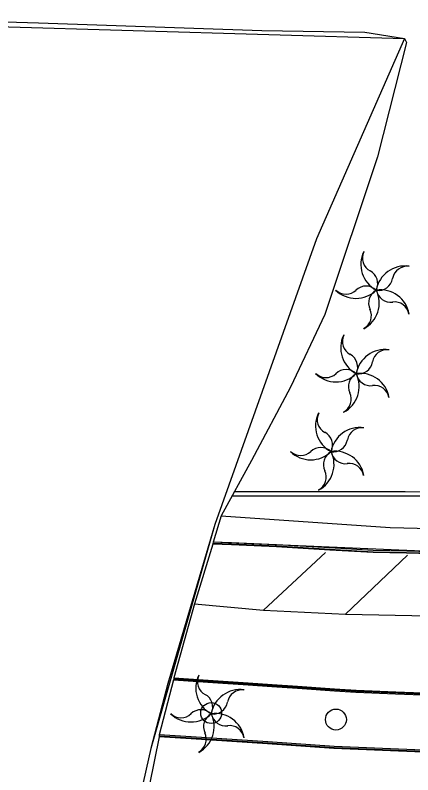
# Model space of a CAD drawing. Extents: x 368532 to 392481, y 10654822 to 10676899.
# Drawn here: x 384814.7 to 384910.6, y 10655052.5 to 10655235.5 of the extents above; entities that cross this region are included whole.
import ezdxf

# ---------------------------------------------------------------- set-up
doc = ezdxf.new("R2010")
doc.units = 0
for name, color, linetype in [('p_bridge deck', 7, 'Continuous'), ('p_dtm obscured area', 7, 'Continuous'), ('p_dtm sidewalk', 7, 'Continuous'), ('p_road - paved curb', 7, 'Continuous'), ('p_road guard rails', 7, 'Continuous'), ('p_road paint stripe', 7, 'Continuous'), ('p_structure wall', 7, 'Continuous'), ('p_veg palm', 7, 'Continuous')]:
    doc.layers.add(name, color=color, linetype=linetype)

msp = doc.modelspace()

# ---------------------------------------------------------------- linework, layer by layer
at = {"layer": 'p_bridge deck'}
for p, q in [((384766.16, 10655234.16), (384908.59, 10655229.94)), ((384908.59, 10655229.94), (384887.37, 10655181.68)), ((384887.37, 10655181.68), (384862.85, 10655112.86)), ((384862.85, 10655112.86), (384847.47, 10655058.84)), ((384862.85, 10655112.86), (384851.55, 10655074.57)), ((384851.55, 10655074.57), (384847.47, 10655058.84)), ((384847.47, 10655058.84), (384838.39, 10655019.46))]:
    msp.add_line(p, q, dxfattribs=at)
at = {"layer": 'p_dtm obscured area'}
for points in [[(384768.01, 10655230.76), (384765.35, 10655235.54), (384775.31, 10655235.1), (384820.38, 10655233.66), (384874.24, 10655231.89), (384899.02, 10655231.43), (384908.59, 10655229.94), (384909.13, 10655229)], [(384909.13, 10655229), (384902.12, 10655201.41), (384889.38, 10655163.46), (384881.09, 10655145.93), (384871.71, 10655128.27), (384864.41, 10655114.95), (384862.5, 10655108.61), (384862.39, 10655108.26), (384862.38, 10655108.11), (384857.98, 10655093.69), (384852.97, 10655075.89), (384852.96, 10655075.74), (384852.94, 10655075.39), (384849.44, 10655062.2), (384849.42, 10655061.85), (384849.41, 10655061.7), (384847.13, 10655050.17)]]:
    msp.add_lwpolyline(points, dxfattribs=at)
at = {"layer": 'p_dtm sidewalk'}
for p, q in [((384864.41, 10655114.95), (384905.2, 10655112.12)), ((384905.2, 10655112.12), (384934.99, 10655111.38))]:
    msp.add_line(p, q, dxfattribs=at)
for centre in [(384862, 10655067.41), (384892.08, 10655065.84)]:
    msp.add_circle(centre, 2.52, dxfattribs=at)
at = {"layer": 'p_road - paved curb'}
for p, q in [((384866.88, 10655107.93), (384862.38, 10655108.11)), ((384866.89, 10655108.08), (384862.39, 10655108.26)), ((384866.9, 10655108.43), (384862.5, 10655108.61)), ((384877.74, 10655107.46), (384866.88, 10655107.93)), ((384877.75, 10655107.61), (384866.89, 10655108.08)), ((384877.77, 10655107.96), (384866.9, 10655108.43)), ((384890.63, 10655106.83), (384877.75, 10655107.61)), ((384890.65, 10655107.18), (384877.77, 10655107.96)), ((384890.62, 10655106.68), (384877.74, 10655107.46)), ((384901.04, 10655106.06), (384890.62, 10655106.68)), ((384901.05, 10655106.21), (384890.63, 10655106.83)), ((384901.06, 10655106.56), (384890.65, 10655107.18)), ((384909.14, 10655105.89), (384901.04, 10655106.06)), ((384909.14, 10655106.04), (384901.05, 10655106.21)), ((384909.15, 10655106.39), (384901.06, 10655106.56)), ((384928.47, 10655105.64), (384909.14, 10655106.04)), ((384928.47, 10655105.49), (384909.14, 10655105.89)), ((384928.48, 10655105.99), (384909.15, 10655106.39)), ((384852.94, 10655075.39), (384862.41, 10655074.77)), ((384852.96, 10655075.74), (384862.43, 10655075.12)), ((384852.97, 10655075.89), (384862.44, 10655075.27)), ((384862.41, 10655074.77), (384870.91, 10655074.22)), ((384862.43, 10655075.12), (384870.93, 10655074.57)), ((384862.44, 10655075.27), (384870.94, 10655074.72)), ((384870.94, 10655074.72), (384876.7, 10655074.31)), ((384870.91, 10655074.22), (384876.66, 10655073.81)), ((384870.93, 10655074.57), (384876.69, 10655074.16)), ((384876.66, 10655073.81), (384882.79, 10655073.38)), ((384876.69, 10655074.16), (384882.81, 10655073.73)), ((384876.7, 10655074.31), (384882.82, 10655073.88)), ((384882.79, 10655073.38), (384891.74, 10655072.77)), ((384882.81, 10655073.73), (384891.76, 10655073.12)), ((384882.82, 10655073.88), (384891.77, 10655073.27)), ((384891.76, 10655073.12), (384896.94, 10655072.78)), ((384891.77, 10655073.27), (384896.95, 10655072.93)), ((384896.95, 10655072.93), (384906.5, 10655072.54)), ((384891.74, 10655072.77), (384896.92, 10655072.43)), ((384896.92, 10655072.43), (384906.48, 10655072.04)), ((384896.94, 10655072.78), (384906.49, 10655072.39)), ((384906.48, 10655072.04), (384912.88, 10655071.76)), ((384906.49, 10655072.39), (384912.89, 10655072.11)), ((384906.5, 10655072.54), (384912.9, 10655072.26)), ((384857.14, 10655061.37), (384849.42, 10655061.85)), ((384857.16, 10655061.72), (384849.44, 10655062.2)), ((384857.13, 10655061.22), (384849.41, 10655061.7)), ((384875.62, 10655060), (384857.13, 10655061.22)), ((384875.63, 10655060.15), (384857.14, 10655061.37)), ((384875.65, 10655060.5), (384857.16, 10655061.72)), ((384891.63, 10655059.03), (384875.63, 10655060.15)), ((384891.65, 10655059.38), (384875.65, 10655060.5)), ((384891.62, 10655058.88), (384875.62, 10655060)), ((384901.41, 10655058.49), (384891.62, 10655058.88)), ((384901.42, 10655058.64), (384891.63, 10655059.03)), ((384901.43, 10655058.99), (384891.65, 10655059.38)), ((384917.58, 10655057.78), (384901.41, 10655058.49)), ((384917.58, 10655057.93), (384901.42, 10655058.64)), ((384917.6, 10655058.28), (384901.43, 10655058.99))]:
    msp.add_line(p, q, dxfattribs=at)
at = {"layer": 'p_road guard rails'}
for p, q in [((384912.88, 10655106.41), (384862.5, 10655108.6)), ((384897.07, 10655072.57), (384852.94, 10655075.41)), ((384926.89, 10655071.4), (384897.07, 10655072.57))]:
    msp.add_line(p, q, dxfattribs=at)
at = {"layer": 'p_road paint stripe'}
for p, q in [((384874.6, 10655092.19), (384889.59, 10655106.11)), ((384894.38, 10655091.23), (384909.37, 10655105.46)), ((384857.98, 10655093.69), (384874.6, 10655092.19)), ((384874.6, 10655092.19), (384894.38, 10655091.23)), ((384894.38, 10655091.23), (384914.4, 10655090.86))]:
    msp.add_line(p, q, dxfattribs=at)
at = {"layer": 'p_structure wall'}
for p, q in [((384908.76, 10655120.67), (384867.55, 10655120.68)), ((384942.48, 10655120.63), (384908.76, 10655120.67)), ((384908.76, 10655119.67), (384867.01, 10655119.68)), ((384942.48, 10655119.63), (384908.76, 10655119.67))]:
    msp.add_line(p, q, dxfattribs=at)
at = {"layer": 'p_veg palm'}
for centre, radius, start, end in [((384905.14, 10655175.52), 7.06, 153.934, 241.934), ((384902, 10655177.02), 3.52, 153.934, 241.934), ((384898.66, 10655170.86), 3.52, 334, 62), ((384908.76, 10655168.06), 7.06, 81.934, 169.934), ((384909.22, 10655171.52), 3.52, 81.934, 169.934), ((384902.3, 10655172.74), 3.52, 261.934, 349.934), ((384899.36, 10655166.76), 3.52, 45.9339, 133.9339), ((384896.92, 10655174.38), 7.06, 225.934, 313.934), ((384894.52, 10655171.86), 3.52, 225.934, 313.934), ((384895.48, 10655166.22), 7.06, 297.9339, 25.9339), ((384903.48, 10655166.18), 3.52, 117.934, 205.934), ((384902.8, 10655162.32), 7.06, 9.934, 97.934), ((384905.3, 10655169.9), 3.52, 189.934, 277.934), ((384906.22, 10655162.94), 3.52, 9.934, 97.934), ((384897.12, 10655163.16), 3.52, 297.934, 25.934), ((384900.3, 10655155.4), 7.06, 153.934, 241.934), ((384897.16, 10655156.9), 3.52, 153.934, 241.934), ((384893.82, 10655150.74), 3.52, 334, 62), ((384903.92, 10655147.94), 7.06, 81.934, 169.934), ((384904.38, 10655151.4), 3.52, 81.934, 169.934), ((384897.46, 10655152.62), 3.52, 261.934, 349.934), ((384894.52, 10655146.64), 3.52, 45.9339, 133.9339), ((384892.08, 10655154.26), 7.06, 225.934, 313.934), ((384889.68, 10655151.74), 3.52, 225.934, 313.934), ((384890.64, 10655146.1), 7.06, 297.9339, 25.9339), ((384898.64, 10655146.06), 3.52, 117.934, 205.934), ((384897.96, 10655142.2), 7.06, 9.934, 97.934), ((384900.46, 10655149.78), 3.52, 189.934, 277.934), ((384901.38, 10655142.82), 3.52, 9.934, 97.934), ((384892.28, 10655143.04), 3.52, 297.934, 25.934), ((384894.23, 10655136.62), 7.06, 153.934, 241.934), ((384891.09, 10655138.12), 3.52, 153.934, 241.934), ((384887.75, 10655131.96), 3.52, 334, 62), ((384897.85, 10655129.16), 7.06, 81.934, 169.934), ((384898.31, 10655132.62), 3.52, 81.934, 169.934), ((384891.39, 10655133.84), 3.52, 261.934, 349.934), ((384886.01, 10655135.48), 7.06, 225.934, 313.934), ((384883.61, 10655132.96), 3.52, 225.934, 313.934), ((384888.45, 10655127.86), 3.52, 45.9339, 133.9339), ((384884.57, 10655127.32), 7.06, 297.9339, 25.9339), ((384892.57, 10655127.28), 3.52, 117.934, 205.934), ((384891.89, 10655123.42), 7.06, 9.934, 97.934), ((384894.39, 10655131), 3.52, 189.934, 277.934), ((384895.31, 10655124.04), 3.52, 9.934, 97.934), ((384886.21, 10655124.26), 3.52, 297.934, 25.934), ((384865.33, 10655073.46), 7.06, 153.934, 241.934), ((384862.19, 10655074.96), 3.52, 153.934, 241.934), ((384868.95, 10655066), 7.06, 81.934, 169.934), ((384869.41, 10655069.46), 3.52, 81.934, 169.934), ((384858.85, 10655068.8), 3.52, 334, 62), ((384862.49, 10655070.68), 3.52, 261.934, 349.934), ((384859.55, 10655064.7), 3.52, 45.9339, 133.9339), ((384857.11, 10655072.32), 7.06, 225.934, 313.934), ((384854.71, 10655069.8), 3.52, 225.934, 313.934), ((384855.67, 10655064.16), 7.06, 297.9339, 25.9339), ((384863.67, 10655064.12), 3.52, 117.934, 205.934), ((384862.99, 10655060.26), 7.06, 9.934, 97.934), ((384865.49, 10655067.84), 3.52, 189.934, 277.934), ((384866.41, 10655060.88), 3.52, 9.934, 97.934), ((384857.31, 10655061.1), 3.52, 297.934, 25.934)]:
    msp.add_arc(centre, radius, start, end, dxfattribs=at)

doc.saveas('drawing.dxf')
